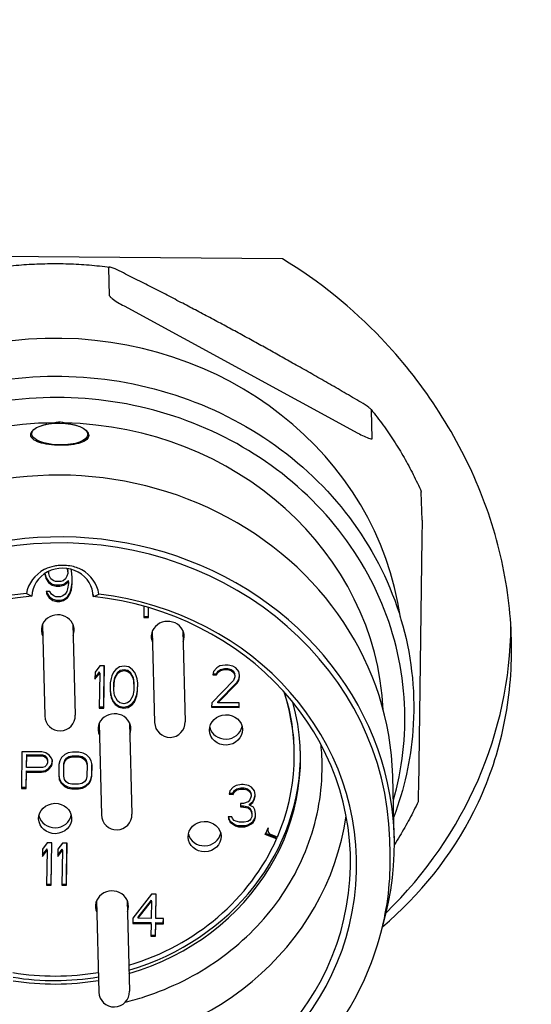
# Model space of a CAD drawing. Header units: inches. Extents: x 36 to 1719, y -84 to 1122.
# Tile 481 of 571: x 657.731 to 658.39, y 806.722 to 807.991. Entities that reach past the tile are written whole.
import ezdxf

# ---------------------------------------------------------------- set-up
doc = ezdxf.new("R2010")
doc.units = ezdxf.units.IN
doc.header["$LTSCALE"] = 48
doc.header["$MEASUREMENT"] = 0
doc.layers.add('Dimension (ANSI)', color=7, linetype='Continuous', lineweight=25)
doc.layers.add('Visible (ANSI)', color=7, linetype='Continuous', lineweight=30)
doc.styles.add('Note Text (ANSI)', font='tahoma.ttf')
doc.dimstyles.new('Architectural (ANSI)', dxfattribs={"dimscale": 48, "dimtxt": 0.125, "dimasz": 0.098425, "dimexe": 0.125, "dimexo": 0.0625, "dimgap": 0.031496, "dimtad": 0, "dimtih": 1, "dimtoh": 1, "dimdec": 4, "dimrnd": 1e-08, "dimzin": 3, "dimdsep": 46, "dimlunit": 4, "dimtxsty": 'Note Text (ANSI)', "dimcen": 0.09, "dimdle": 0.393701, "dimclrd": 256, "dimclre": 256, "dimclrt": 256, "dimadec": 0, "dimazin": 3, "dimtfac": 0.96, "dimtofl": 0, "dimtmove": 0, "dimatfit": 3, "dimfxl": 1, "dimfrac": 2, "dimtolj": 1, "dimtzin": 12, "dimlwd": -1, "dimlwe": -1, "dimarcsym": 0})

# ---------------------------------------------------------------- blocks, each defined once
blk = doc.blocks.new('*D22')
at = {"layer": 'Defpoints', "color": 0, "transparency": 16777216}
for p in [(702.0142, 1001.0529), (609.7408, 760.4914), (738.9177, 760.4914)]:
    blk.add_point(p, dxfattribs=at)
at = {"layer": 'Dimension (ANSI)', "transparency": 16777216}
for p, q in [((699.0142, 1001.0529), (603.7408, 1001.0529)), ((609.7408, 996.3285), (609.7408, 900.5717)), ((609.7408, 765.2158), (609.7408, 889.9726)), ((735.9177, 760.4914), (603.7408, 760.4914))]:
    blk.add_line(p, q, dxfattribs=at)
for points in [[(608.9534, 996.3285), (610.5282, 996.3285), (609.7408, 1001.0529)], [(608.9534, 765.2158), (610.5282, 765.2158), (609.7408, 760.4914)]]:
    blk.add_solid(points, dxfattribs=at)
at = {"layer": 'Dimension (ANSI)', "transparency": 16777216, "insert": (589.7824, 899.0599), "char_height": 6, "attachment_point": 1, "style": 'Note Text (ANSI)'}
blk.add_mtext('\\A1;20\'-0 9/16"', dxfattribs=at)

msp = doc.modelspace()

# ---------------------------------------------------------------- linework, layer by layer
at = {"layer": 'Visible (ANSI)'}
for p, q in [((658.06946, 807.68316), (657.4906, 807.68782)), ((657.84677, 807.63546), (657.84583, 807.6719)), ((657.86532, 807.62235), (658.16674, 807.45837)), ((658.18513, 807.45139), (658.18419, 807.48782)), ((657.74659, 807.45925), (657.74535, 807.4552)), ((657.81853, 807.45823), (657.81966, 807.45416)), ((658.24939, 807.34596), (658.24845, 807.3824)), ((658.24919, 807.32311), (658.24464, 807.00004)), ((657.76333, 807.27742), (657.76332, 807.27634)), ((657.76332, 807.27634), (657.7652, 807.27053)), ((657.76339, 807.27745), (657.76517, 807.27197)), ((657.76822, 807.2789), (657.76823, 807.28017)), ((657.76825, 807.27745), (657.76822, 807.2789)), ((657.76825, 807.27745), (657.76829, 807.27977)), ((657.76919, 807.27397), (657.76825, 807.27745)), ((657.76829, 807.27977), (657.76828, 807.28019)), ((657.76829, 807.27977), (657.76843, 807.28026)), ((657.7915, 807.28388), (657.79195, 807.28305)), ((657.79286, 807.27726), (657.79182, 807.27379)), ((657.79195, 807.28305), (657.79193, 807.28382)), ((657.79195, 807.28305), (657.79289, 807.27957)), ((657.7921, 807.2838), (657.79285, 807.28101)), ((657.79289, 807.27957), (657.79285, 807.28101)), ((657.79289, 807.27957), (657.79286, 807.27726)), ((657.79783, 807.28069), (657.79714, 807.28279)), ((657.7987, 807.27258), (657.79783, 807.28069)), ((657.76517, 807.27197), (657.76805, 807.26732)), ((657.7652, 807.27053), (657.76517, 807.27197)), ((657.7652, 807.27053), (657.76809, 807.26588)), ((657.76805, 807.26732), (657.77293, 807.26381)), ((657.76809, 807.26588), (657.76805, 807.26732)), ((657.76809, 807.26588), (657.77296, 807.26237)), ((657.77111, 807.27049), (657.76919, 807.27397)), ((657.77403, 807.26815), (657.77111, 807.27049)), ((657.77293, 807.26381), (657.77783, 807.26261)), ((657.77296, 807.26237), (657.77293, 807.26381)), ((657.77296, 807.26237), (657.77787, 807.26117)), ((657.77696, 807.26697), (657.77403, 807.26815)), ((657.78385, 807.26691), (657.77696, 807.26697)), ((657.77783, 807.26261), (657.78275, 807.26257)), ((657.77787, 807.26117), (657.77783, 807.26261)), ((657.78275, 807.26257), (657.78769, 807.26369)), ((657.78279, 807.26113), (657.78275, 807.26257)), ((657.78279, 807.26113), (657.78772, 807.26225)), ((657.78682, 807.26804), (657.78385, 807.26691)), ((657.78981, 807.27034), (657.78682, 807.26804)), ((657.78769, 807.26369), (657.79366, 807.26827)), ((657.78772, 807.26225), (657.78769, 807.26369)), ((657.78772, 807.26225), (657.79369, 807.26683)), ((657.79182, 807.27379), (657.78981, 807.27034)), ((657.79366, 807.26452), (657.79258, 807.25758)), ((657.79369, 807.26683), (657.79366, 807.26827)), ((657.79369, 807.26683), (657.79366, 807.26452)), ((657.79745, 807.25782), (657.79855, 807.26592)), ((657.79748, 807.25638), (657.79858, 807.26448)), ((657.79855, 807.26592), (657.79865, 807.27305)), ((657.79858, 807.26448), (657.79855, 807.26592)), ((657.79858, 807.26448), (657.7987, 807.27258)), ((657.7699, 807.25429), (657.76498, 807.25433)), ((657.76498, 807.25433), (657.76591, 807.25085)), ((657.76533, 807.25433), (657.76587, 807.25229)), ((657.76587, 807.25229), (657.76876, 807.24764)), ((657.76591, 807.25085), (657.76587, 807.25229)), ((657.76591, 807.25085), (657.7688, 807.2462)), ((657.77182, 807.2508), (657.7699, 807.25429)), ((657.77474, 807.24846), (657.77182, 807.2508)), ((657.77787, 807.26117), (657.78279, 807.26113)), ((657.78953, 807.25066), (657.78654, 807.24837)), ((657.79155, 807.25412), (657.78953, 807.25066)), ((657.79258, 807.25758), (657.79155, 807.25412)), ((657.79238, 807.24745), (657.7954, 807.25205)), ((657.79242, 807.24601), (657.79543, 807.25061)), ((657.7954, 807.25205), (657.79745, 807.25782)), ((657.79543, 807.25061), (657.7954, 807.25205)), ((657.79543, 807.25061), (657.79748, 807.25638)), ((657.79748, 807.25638), (657.79745, 807.25782)), ((657.82541, 807.25036), (657.82548, 807.24752)), ((657.76876, 807.24764), (657.77363, 807.24412)), ((657.7688, 807.2462), (657.76876, 807.24764)), ((657.7688, 807.2462), (657.77367, 807.24268)), ((657.77363, 807.24412), (657.77854, 807.24293)), ((657.77367, 807.24268), (657.77363, 807.24412)), ((657.77367, 807.24268), (657.77857, 807.24149)), ((657.77767, 807.24728), (657.77474, 807.24846)), ((657.78358, 807.24724), (657.77767, 807.24728)), ((657.77854, 807.24293), (657.78247, 807.2429)), ((657.77857, 807.24149), (657.77854, 807.24293)), ((657.77857, 807.24149), (657.78251, 807.24146)), ((657.78247, 807.2429), (657.78741, 807.24401)), ((657.78251, 807.24146), (657.78247, 807.2429)), ((657.78251, 807.24146), (657.78745, 807.24257)), ((657.78654, 807.24837), (657.78358, 807.24724)), ((657.78741, 807.24401), (657.79238, 807.24745)), ((657.78745, 807.24257), (657.78741, 807.24401)), ((657.78745, 807.24257), (657.79242, 807.24601)), ((657.79242, 807.24601), (657.79238, 807.24745)), ((657.89108, 807.23508), (657.89088, 807.22063)), ((657.89674, 807.22203), (657.8969, 807.23342)), ((657.89678, 807.22059), (657.89696, 807.2334)), ((657.76015, 807.21137), (657.76318, 807.09367)), ((657.79951, 807.21238), (657.80253, 807.09468)), ((657.89088, 807.22063), (657.89678, 807.22059)), ((657.8909, 807.22207), (657.89674, 807.22203)), ((657.89678, 807.22059), (657.89674, 807.22203)), ((657.90176, 807.20297), (657.90479, 807.08528)), ((657.94112, 807.20399), (657.94415, 807.08629)), ((657.82808, 807.15029), (657.82795, 807.14103)), ((657.82795, 807.14103), (657.83397, 807.14909)), ((657.82797, 807.14255), (657.83393, 807.15053)), ((657.8341, 807.15835), (657.82808, 807.15029)), ((657.83397, 807.14909), (657.83333, 807.10395)), ((657.83397, 807.14909), (657.83393, 807.15053)), ((657.84, 807.1583), (657.8341, 807.15835)), ((657.8392, 807.10534), (657.83994, 807.1583)), ((657.83923, 807.1039), (657.84, 807.1583)), ((657.8517, 807.1501), (657.84966, 807.14549)), ((657.8547, 807.15355), (657.8517, 807.1501)), ((657.85351, 807.14342), (657.85755, 807.15034)), ((657.85355, 807.14198), (657.85758, 807.1489)), ((657.85967, 807.15698), (657.8547, 807.15355)), ((657.85755, 807.15034), (657.86053, 807.15263)), ((657.85758, 807.1489), (657.85755, 807.15034)), ((657.85758, 807.1489), (657.86057, 807.15119)), ((657.86559, 807.15809), (657.85967, 807.15698)), ((657.86053, 807.15263), (657.86547, 807.15374)), ((657.86057, 807.15119), (657.86053, 807.15263)), ((657.86057, 807.15119), (657.86551, 807.1523)), ((657.86551, 807.1523), (657.86547, 807.15374)), ((657.86547, 807.15374), (657.87037, 807.15255)), ((657.86551, 807.1523), (657.87041, 807.15111)), ((657.87148, 807.15689), (657.86559, 807.15809)), ((657.87041, 807.15111), (657.87037, 807.15255)), ((657.87037, 807.15255), (657.87329, 807.15021)), ((657.87041, 807.15111), (657.87333, 807.14877)), ((657.87635, 807.15337), (657.87148, 807.15689)), ((657.87333, 807.14877), (657.87329, 807.15021)), ((657.87329, 807.15021), (657.87713, 807.14323)), ((657.87333, 807.14877), (657.87717, 807.14179)), ((657.87925, 807.14988), (657.87635, 807.15337)), ((657.88115, 807.14523), (657.87925, 807.14988)), ((657.98084, 807.15124), (657.97979, 807.14662)), ((657.98012, 807.14805), (657.98468, 807.14802)), ((657.98484, 807.15583), (657.98084, 807.15124)), ((657.98468, 807.14802), (657.98669, 807.15147)), ((657.98471, 807.14658), (657.98468, 807.14802)), ((657.98471, 807.14658), (657.98673, 807.15003)), ((657.98881, 807.15812), (657.98484, 807.15583)), ((657.98669, 807.15147), (657.98968, 807.15376)), ((657.98673, 807.15003), (657.98669, 807.15147)), ((657.98673, 807.15003), (657.98972, 807.15232)), ((657.99572, 807.15922), (657.98881, 807.15812)), ((657.98968, 807.15376), (657.99462, 807.15488)), ((657.98972, 807.15232), (657.98968, 807.15376)), ((657.98972, 807.15232), (657.99465, 807.15344)), ((657.99462, 807.15488), (657.99855, 807.15485)), ((657.99465, 807.15344), (657.99462, 807.15488)), ((657.99465, 807.15344), (657.99859, 807.15341)), ((657.99966, 807.15919), (657.99572, 807.15922)), ((657.99855, 807.15485), (658.00346, 807.15365)), ((657.99859, 807.15341), (657.99855, 807.15485)), ((657.99859, 807.15341), (658.00349, 807.15221)), ((658.00554, 807.15798), (657.99966, 807.15919)), ((658.00346, 807.15365), (658.00638, 807.15131)), ((658.00349, 807.15221), (658.00346, 807.15365)), ((658.00349, 807.15221), (658.00641, 807.14987)), ((658.00945, 807.15564), (658.00554, 807.15798)), ((658.00638, 807.15131), (658.0083, 807.14783)), ((658.00641, 807.14987), (658.00638, 807.15131)), ((658.00641, 807.14987), (658.00833, 807.14639)), ((658.00833, 807.14639), (658.0083, 807.14783)), ((658.01332, 807.15098), (658.00945, 807.15564)), ((658.01424, 807.14634), (658.01332, 807.15098)), ((657.84756, 807.13624), (657.84742, 807.12583)), ((657.84863, 807.14202), (657.84756, 807.13624)), ((657.84966, 807.14549), (657.84863, 807.14202)), ((657.85232, 807.12838), (657.85243, 807.13649)), ((657.85235, 807.12694), (657.85247, 807.13505)), ((657.85243, 807.13649), (657.85351, 807.14342)), ((657.85247, 807.13505), (657.85243, 807.13649)), ((657.85247, 807.13505), (657.85355, 807.14198)), ((657.85355, 807.14198), (657.85351, 807.14342)), ((657.87717, 807.14179), (657.87713, 807.14323)), ((657.87713, 807.14323), (657.87802, 807.13628)), ((657.87717, 807.14179), (657.87806, 807.13484)), ((657.87806, 807.13484), (657.87794, 807.12674)), ((657.87806, 807.13484), (657.87802, 807.13628)), ((657.88209, 807.14175), (657.88115, 807.14523)), ((657.88299, 807.13596), (657.88209, 807.14175)), ((657.88281, 807.12698), (657.88294, 807.1363)), ((657.88285, 807.12554), (657.88299, 807.13596)), ((658.00627, 807.13946), (657.9783, 807.11074)), ((657.97979, 807.14662), (657.98471, 807.14658)), ((657.98614, 807.11212), (658.0111, 807.13739)), ((657.98618, 807.11068), (658.01114, 807.13594)), ((658.0083, 807.14407), (658.00627, 807.13946)), ((658.00833, 807.14639), (658.0083, 807.14407)), ((658.0111, 807.13739), (658.01312, 807.14084)), ((658.01114, 807.13594), (658.0111, 807.13739)), ((658.01114, 807.13594), (658.01316, 807.1394)), ((658.01312, 807.14084), (658.01417, 807.14546)), ((658.01316, 807.1394), (658.01312, 807.14084)), ((658.01316, 807.1394), (658.01421, 807.14402)), ((658.01417, 807.14546), (658.01418, 807.14661)), ((658.01421, 807.14402), (658.01417, 807.14546)), ((658.01421, 807.14402), (658.01424, 807.14634)), ((657.84742, 807.12583), (657.84832, 807.12003)), ((657.84743, 807.12693), (657.84828, 807.12147)), ((657.85235, 807.12694), (657.85232, 807.12838)), ((657.85324, 807.11999), (657.85235, 807.12694)), ((657.87794, 807.12674), (657.87686, 807.1198)), ((657.88174, 807.1212), (657.88281, 807.12698)), ((657.88178, 807.11976), (657.88285, 807.12554)), ((657.88285, 807.12554), (657.88281, 807.12698)), ((657.84828, 807.12147), (657.84922, 807.11799)), ((657.84832, 807.12003), (657.84828, 807.12147)), ((657.84832, 807.12003), (657.84926, 807.11655)), ((657.84922, 807.11799), (657.85112, 807.11335)), ((657.84926, 807.11655), (657.84922, 807.11799)), ((657.84926, 807.11655), (657.85116, 807.11191)), ((657.85112, 807.11335), (657.85402, 807.10985)), ((657.85116, 807.11191), (657.85112, 807.11335)), ((657.85116, 807.11191), (657.85406, 807.10841)), ((657.85708, 807.11302), (657.85324, 807.11999)), ((657.85402, 807.10985), (657.8589, 807.10634)), ((657.85406, 807.10841), (657.85402, 807.10985)), ((657.86, 807.11068), (657.85708, 807.11302)), ((657.8649, 807.10948), (657.86, 807.11068)), ((657.86984, 807.1106), (657.8649, 807.10948)), ((657.87283, 807.11289), (657.86984, 807.1106)), ((657.87071, 807.10624), (657.87568, 807.10968)), ((657.87686, 807.1198), (657.87283, 807.11289)), ((657.87568, 807.10968), (657.87868, 807.11312)), ((657.87571, 807.10824), (657.87568, 807.10968)), ((657.87571, 807.10824), (657.87871, 807.11168)), ((657.87868, 807.11312), (657.88071, 807.11774)), ((657.87871, 807.11168), (657.87868, 807.11312)), ((657.87871, 807.11168), (657.88075, 807.1163)), ((657.88071, 807.11774), (657.88174, 807.1212)), ((657.88075, 807.1163), (657.88071, 807.11774)), ((657.88075, 807.1163), (657.88178, 807.11976)), ((657.88178, 807.11976), (657.88174, 807.1212)), ((657.9783, 807.11074), (657.97822, 807.10496)), ((657.98618, 807.11068), (657.98614, 807.11212)), ((658.01373, 807.11046), (657.98618, 807.11068)), ((658.01361, 807.10611), (658.01368, 807.11046)), ((658.01365, 807.10467), (658.01373, 807.11046)), ((657.83333, 807.10395), (657.83923, 807.1039)), ((657.83335, 807.10539), (657.8392, 807.10534)), ((657.83923, 807.1039), (657.8392, 807.10534)), ((657.85406, 807.10841), (657.85893, 807.1049)), ((657.8589, 807.10634), (657.86478, 807.10513)), ((657.85893, 807.1049), (657.8589, 807.10634)), ((657.85893, 807.1049), (657.86482, 807.10369)), ((657.86478, 807.10513), (657.87071, 807.10624)), ((657.86482, 807.10369), (657.86478, 807.10513)), ((657.86482, 807.10369), (657.87074, 807.1048)), ((657.87074, 807.1048), (657.87071, 807.10624)), ((657.87074, 807.1048), (657.87571, 807.10824)), ((657.97822, 807.10496), (658.01365, 807.10467)), ((657.97824, 807.1064), (658.01361, 807.10611)), ((658.01365, 807.10467), (658.01361, 807.10611)), ((657.83316, 807.08384), (657.83618, 806.96614)), ((657.87252, 807.08485), (657.87554, 806.96715)), ((657.73372, 807.04744), (657.73305, 807.0003)), ((657.75931, 807.04724), (657.73372, 807.04744)), ((657.76462, 807.04619), (657.75931, 807.04724)), ((657.76884, 807.04315), (657.76462, 807.04619)), ((657.79341, 807.04596), (657.78911, 807.04399)), ((657.79875, 807.04692), (657.79341, 807.04596)), ((657.80728, 807.04685), (657.79875, 807.04692)), ((657.8126, 807.0458), (657.80728, 807.04685)), ((657.81683, 807.04376), (657.8126, 807.0458)), ((658.08471, 807.04917), (658.08467, 807.05061)), ((657.7398, 807.02877), (657.74001, 807.04382)), ((657.73983, 807.02733), (657.74004, 807.04238)), ((657.74004, 807.04238), (657.74001, 807.04382)), ((657.74001, 807.04382), (657.76026, 807.04365)), ((657.74004, 807.04238), (657.7603, 807.04221)), ((657.7603, 807.04221), (657.76026, 807.04365)), ((657.76026, 807.04365), (657.76345, 807.04262)), ((657.7603, 807.04221), (657.76348, 807.04118)), ((657.76348, 807.04118), (657.76345, 807.04262)), ((657.76345, 807.04262), (657.76555, 807.0406)), ((657.76348, 807.04118), (657.76559, 807.03916)), ((657.76657, 807.03313), (657.76546, 807.03013)), ((657.76559, 807.03916), (657.76555, 807.0406)), ((657.76555, 807.0406), (657.76658, 807.03758)), ((657.76559, 807.03916), (657.76661, 807.03614)), ((657.76661, 807.03614), (657.76657, 807.03313)), ((657.76661, 807.03614), (657.76658, 807.03758)), ((657.77199, 807.03911), (657.76884, 807.04315)), ((657.77181, 807.03052), (657.77292, 807.03352)), ((657.77301, 807.03609), (657.77199, 807.03911)), ((657.77292, 807.03352), (657.77295, 807.03625)), ((657.77295, 807.03208), (657.77292, 807.03352)), ((657.77295, 807.03208), (657.77301, 807.03609)), ((657.7826, 807.03601), (657.78147, 807.03101)), ((657.78479, 807.04001), (657.7826, 807.03601)), ((657.78911, 807.04399), (657.78479, 807.04001)), ((657.78783, 807.0324), (657.78895, 807.0364)), ((657.78786, 807.03095), (657.78899, 807.03496)), ((657.78895, 807.0364), (657.79112, 807.03939)), ((657.78899, 807.03496), (657.78895, 807.0364)), ((657.78899, 807.03496), (657.79116, 807.03795)), ((657.79112, 807.03939), (657.79435, 807.04137)), ((657.79116, 807.03795), (657.79112, 807.03939)), ((657.79116, 807.03795), (657.79439, 807.03993)), ((657.79435, 807.04137), (657.79863, 807.04234)), ((657.79439, 807.03993), (657.79435, 807.04137)), ((657.79439, 807.03993), (657.79867, 807.0409)), ((657.79867, 807.0409), (657.79863, 807.04234)), ((657.79863, 807.04234), (657.80716, 807.04227)), ((657.79867, 807.0409), (657.8072, 807.04083)), ((657.8072, 807.04083), (657.80716, 807.04227)), ((657.80716, 807.04227), (657.81141, 807.04123)), ((657.8072, 807.04083), (657.81145, 807.03979)), ((657.81145, 807.03979), (657.81141, 807.04123)), ((657.81141, 807.04123), (657.81458, 807.0392)), ((657.81145, 807.03979), (657.81462, 807.03776)), ((657.81462, 807.03776), (657.81458, 807.0392)), ((657.81458, 807.0392), (657.81667, 807.03618)), ((657.81462, 807.03776), (657.81671, 807.03474)), ((657.81671, 807.03474), (657.81667, 807.03618)), ((657.81667, 807.03618), (657.81768, 807.03215)), ((657.81671, 807.03474), (657.81772, 807.03071)), ((657.82104, 807.03972), (657.81683, 807.04376)), ((657.82312, 807.03569), (657.82104, 807.03972)), ((657.82411, 807.03066), (657.82312, 807.03569)), ((657.73941, 807.00169), (657.73971, 807.02275)), ((657.73945, 807.00025), (657.73975, 807.02131)), ((657.73971, 807.02275), (657.7589, 807.0226)), ((657.73975, 807.02131), (657.73971, 807.02275)), ((657.73975, 807.02131), (657.75894, 807.02116)), ((657.73983, 807.02733), (657.7398, 807.02877)), ((657.76009, 807.02717), (657.73983, 807.02733)), ((657.7589, 807.0226), (657.76425, 807.02356)), ((657.75894, 807.02116), (657.7589, 807.0226)), ((657.75894, 807.02116), (657.76428, 807.02212)), ((657.7633, 807.02814), (657.76009, 807.02717)), ((657.76546, 807.03013), (657.7633, 807.02814)), ((657.76425, 807.02356), (657.76855, 807.02653)), ((657.76428, 807.02212), (657.76425, 807.02356)), ((657.76428, 807.02212), (657.76859, 807.02509)), ((657.76855, 807.02653), (657.77181, 807.03052)), ((657.76859, 807.02509), (657.76855, 807.02653)), ((657.76859, 807.02509), (657.77184, 807.02908)), ((657.77184, 807.02908), (657.77181, 807.03052)), ((657.77184, 807.02908), (657.77295, 807.03208)), ((657.78147, 807.03101), (657.78126, 807.01596)), ((657.78762, 807.01735), (657.78783, 807.0324)), ((657.78765, 807.01591), (657.78786, 807.03095)), ((657.78786, 807.03095), (657.78783, 807.0324)), ((657.81772, 807.03071), (657.8175, 807.01567)), ((657.81772, 807.03071), (657.81768, 807.03215)), ((657.82386, 807.01706), (657.82406, 807.03093)), ((657.8239, 807.01562), (657.82411, 807.03066)), ((657.78126, 807.01596), (657.78225, 807.01094)), ((657.78127, 807.01713), (657.78221, 807.01238)), ((657.78221, 807.01238), (657.78429, 807.00835)), ((657.78225, 807.01094), (657.78221, 807.01238)), ((657.78225, 807.01094), (657.78433, 807.00691)), ((657.78429, 807.00835), (657.7885, 807.0043)), ((657.78433, 807.00691), (657.78429, 807.00835)), ((657.78765, 807.01591), (657.78762, 807.01735)), ((657.78866, 807.01189), (657.78765, 807.01591)), ((657.79075, 807.00886), (657.78866, 807.01189)), ((657.79392, 807.00683), (657.79075, 807.00886)), ((657.81421, 807.00867), (657.81098, 807.00669)), ((657.81638, 807.01166), (657.81421, 807.00867)), ((657.81622, 807.00408), (657.82054, 807.00805)), ((657.8175, 807.01567), (657.81638, 807.01166)), ((657.82054, 807.00805), (657.82273, 807.01205)), ((657.82058, 807.00661), (657.82054, 807.00805)), ((657.82058, 807.00661), (657.82276, 807.01061)), ((657.82273, 807.01205), (657.82386, 807.01706)), ((657.82276, 807.01061), (657.82273, 807.01205)), ((657.82276, 807.01061), (657.8239, 807.01562)), ((657.8239, 807.01562), (657.82386, 807.01706)), ((658.21363, 806.93675), (658.21158, 807.01641)), ((657.73305, 807.0003), (657.73945, 807.00025)), ((657.73307, 807.00174), (657.73941, 807.00169)), ((657.73945, 807.00025), (657.73941, 807.00169)), ((657.78433, 807.00691), (657.78854, 807.00286)), ((657.7885, 807.0043), (657.79273, 807.00226)), ((657.78854, 807.00286), (657.7885, 807.0043)), ((657.78854, 807.00286), (657.79277, 807.00082)), ((657.79273, 807.00226), (657.79805, 807.00121)), ((657.79277, 807.00082), (657.79273, 807.00226)), ((657.79277, 807.00082), (657.79809, 806.99977)), ((657.79817, 807.00579), (657.79392, 807.00683)), ((657.79805, 807.00121), (657.80658, 807.00114)), ((657.79809, 806.99977), (657.79805, 807.00121)), ((657.79809, 806.99977), (657.80662, 806.9997)), ((657.8067, 807.00572), (657.79817, 807.00579)), ((657.80658, 807.00114), (657.81193, 807.0021)), ((657.80662, 806.9997), (657.80658, 807.00114)), ((657.80662, 806.9997), (657.81196, 807.00066)), ((657.81098, 807.00669), (657.8067, 807.00572)), ((657.81193, 807.0021), (657.81622, 807.00408)), ((657.81196, 807.00066), (657.81193, 807.0021)), ((657.81196, 807.00066), (657.81625, 807.00264)), ((657.81625, 807.00264), (657.81622, 807.00408)), ((657.81625, 807.00264), (657.82058, 807.00661)), ((658.0019, 806.99728), (658.00085, 806.99266)), ((658.00591, 807.00188), (658.0019, 806.99728)), ((658.00574, 806.99406), (658.00776, 806.99752)), ((658.00578, 806.99262), (658.00779, 806.99608)), ((658.00987, 807.00416), (658.00591, 807.00188)), ((658.00776, 806.99752), (658.01074, 806.99981)), ((658.00779, 806.99608), (658.00776, 806.99752)), ((658.00779, 806.99608), (658.01078, 806.99837)), ((658.01678, 807.00527), (658.00987, 807.00416)), ((658.01074, 806.99981), (658.01568, 807.00093)), ((658.01078, 806.99837), (658.01074, 806.99981)), ((658.01078, 806.99837), (658.01571, 806.99949)), ((658.01568, 807.00093), (658.01961, 807.0009)), ((658.01571, 806.99949), (658.01568, 807.00093)), ((658.01571, 806.99949), (658.01965, 806.99946)), ((658.01875, 807.00525), (658.01678, 807.00527)), ((658.02562, 807.00404), (658.01875, 807.00525)), ((658.01961, 807.0009), (658.02452, 806.9997)), ((658.01965, 806.99946), (658.01961, 807.0009)), ((658.01965, 806.99946), (658.02456, 806.99826)), ((658.02452, 806.9997), (658.02744, 806.99736)), ((658.02456, 806.99826), (658.02452, 806.9997)), ((658.02456, 806.99826), (658.02747, 806.99592)), ((658.02952, 807.00169), (658.02562, 807.00404)), ((658.02744, 806.99736), (658.02936, 806.99387)), ((658.02747, 806.99592), (658.02744, 806.99736)), ((658.02747, 806.99592), (658.02939, 806.99243)), ((658.0334, 806.99703), (658.02952, 807.00169)), ((658.03431, 806.99239), (658.0334, 806.99703)), ((658.00085, 806.99266), (658.00578, 806.99262)), ((658.00118, 806.9941), (658.00574, 806.99406)), ((658.00578, 806.99262), (658.00574, 806.99406)), ((658.02533, 806.9832), (658.01939, 806.98094)), ((658.02733, 806.9855), (658.02533, 806.9832)), ((658.02719, 806.98), (658.03118, 806.98344)), ((658.02936, 806.99012), (658.02733, 806.9855)), ((658.02939, 806.99243), (658.02936, 806.99387)), ((658.02939, 806.99243), (658.02936, 806.99012)), ((658.03118, 806.98344), (658.0332, 806.9869)), ((658.03122, 806.982), (658.03118, 806.98344)), ((658.03122, 806.982), (658.03323, 806.98546)), ((658.0332, 806.9869), (658.03425, 806.99152)), ((658.03323, 806.98546), (658.0332, 806.9869)), ((658.03323, 806.98546), (658.03428, 806.99008)), ((658.03425, 806.99152), (658.03426, 806.99266)), ((658.03428, 806.99008), (658.03425, 806.99152)), ((658.03428, 806.99008), (658.03431, 806.99239)), ((658.01545, 806.98097), (658.01539, 806.97634)), ((658.01539, 806.97634), (658.01933, 806.97631)), ((658.01541, 806.97778), (658.01929, 806.97775)), ((658.01939, 806.98094), (658.01545, 806.98097)), ((658.01929, 806.97775), (658.02518, 806.97654)), ((658.01933, 806.97631), (658.01929, 806.97775)), ((658.01933, 806.97631), (658.02521, 806.9751)), ((658.02518, 806.97654), (658.0281, 806.9742)), ((658.02521, 806.9751), (658.02518, 806.97654)), ((658.02521, 806.9751), (658.02813, 806.97276)), ((658.02723, 806.97856), (658.02719, 806.98)), ((658.02723, 806.97856), (658.03122, 806.982)), ((658.03212, 806.9762), (658.02723, 806.97856)), ((658.0281, 806.9742), (658.03, 806.96956)), ((658.02813, 806.97276), (658.0281, 806.9742)), ((658.02813, 806.97276), (658.03004, 806.96812)), ((658.03004, 806.96812), (658.03, 806.96956)), ((658.03404, 806.97272), (658.03212, 806.9762)), ((658.03496, 806.96808), (658.03404, 806.97272)), ((657.99946, 806.96373), (658.0004, 806.96025)), ((658.00438, 806.96369), (657.99946, 806.96373)), ((657.99981, 806.96373), (658.00036, 806.96169)), ((658.00036, 806.96169), (658.00228, 806.95821)), ((658.0004, 806.96025), (658.00036, 806.96169)), ((658.0004, 806.96025), (658.00232, 806.95677)), ((658.00228, 806.95821), (658.0052, 806.95587)), ((658.00232, 806.95677), (658.00228, 806.95821)), ((658.00534, 806.96137), (658.00438, 806.96369)), ((658.00727, 806.95904), (658.00534, 806.96137)), ((658.00922, 806.95787), (658.00727, 806.95904)), ((658.01413, 806.95667), (658.00922, 806.95787)), ((658.02497, 806.95774), (658.02003, 806.95662)), ((658.02695, 806.95888), (658.02497, 806.95774)), ((658.02895, 806.96118), (658.02695, 806.95888)), ((658.02882, 806.95568), (658.0318, 806.95797)), ((658.02997, 806.96349), (658.02895, 806.96118)), ((658.03004, 806.96812), (658.02997, 806.96349)), ((658.0318, 806.95797), (658.03382, 806.96142)), ((658.03184, 806.95653), (658.0318, 806.95797)), ((658.03184, 806.95653), (658.03386, 806.95998)), ((658.03382, 806.96142), (658.03485, 806.96489)), ((658.03386, 806.95998), (658.03382, 806.96142)), ((658.03386, 806.95998), (658.03489, 806.96345)), ((658.03485, 806.96489), (658.0349, 806.96835)), ((658.03489, 806.96345), (658.03485, 806.96489)), ((658.03489, 806.96345), (658.03496, 806.96808)), ((658.00232, 806.95677), (658.00524, 806.95443)), ((658.0052, 806.95587), (658.0091, 806.95352)), ((658.00524, 806.95443), (658.0052, 806.95587)), ((658.00524, 806.95443), (658.00914, 806.95208)), ((658.0091, 806.95352), (658.01302, 806.95233)), ((658.00914, 806.95208), (658.0091, 806.95352)), ((658.00914, 806.95208), (658.01306, 806.95089)), ((658.01302, 806.95233), (658.0209, 806.95227)), ((658.01306, 806.95089), (658.01302, 806.95233)), ((658.01306, 806.95089), (658.02093, 806.95083)), ((658.02003, 806.95662), (658.01413, 806.95667)), ((658.0209, 806.95227), (658.02485, 806.95339)), ((658.02093, 806.95083), (658.0209, 806.95227)), ((658.02093, 806.95083), (658.02489, 806.95195)), ((658.02485, 806.95339), (658.02882, 806.95568)), ((658.02489, 806.95195), (658.02485, 806.95339)), ((658.02489, 806.95195), (658.02886, 806.95424)), ((658.02886, 806.95424), (658.02882, 806.95568)), ((658.02886, 806.95424), (658.03184, 806.95653)), ((658.05059, 806.94684), (658.05055, 806.94824)), ((658.06195, 806.93531), (658.04737, 806.94075)), ((658.06191, 806.93675), (658.04791, 806.94197)), ((658.06295, 806.9376), (658.05554, 806.9403)), ((658.06191, 806.93675), (658.06195, 806.93531)), ((658.20825, 806.91591), (658.20778, 806.9343)), ((657.7603, 806.92197), (657.76017, 806.91271)), ((657.76017, 806.91271), (657.76619, 806.92077)), ((657.76019, 806.91423), (657.76615, 806.92221)), ((657.76632, 806.93003), (657.7603, 806.92197)), ((657.76619, 806.92077), (657.76555, 806.87563)), ((657.76619, 806.92077), (657.76615, 806.92221)), ((657.77222, 806.92998), (657.76632, 806.93003)), ((657.77142, 806.87702), (657.77216, 806.92998)), ((657.77146, 806.87558), (657.77222, 806.92998)), ((657.77998, 806.92182), (657.77985, 806.91256)), ((657.77985, 806.91256), (657.78587, 806.92061)), ((657.77987, 806.91407), (657.78583, 806.92205)), ((657.786, 806.92987), (657.77998, 806.92182)), ((657.78587, 806.92061), (657.78523, 806.87547)), ((657.78587, 806.92061), (657.78583, 806.92205)), ((657.7919, 806.92982), (657.786, 806.92987)), ((657.7911, 806.87686), (657.79185, 806.92982)), ((657.79114, 806.87542), (657.7919, 806.92982)), ((657.76555, 806.87563), (657.77146, 806.87558)), ((657.76557, 806.87707), (657.77142, 806.87702)), ((657.77146, 806.87558), (657.77142, 806.87702)), ((657.78523, 806.87547), (657.79114, 806.87542)), ((657.78525, 806.87691), (657.7911, 806.87686)), ((657.79114, 806.87542), (657.7911, 806.87686)), ((657.82994, 806.85536), (657.83297, 806.73767)), ((657.8693, 806.85637), (657.87233, 806.73868)), ((657.90082, 806.86402), (657.87676, 806.83296)), ((657.88361, 806.83435), (657.90065, 806.8562)), ((657.90069, 806.85476), (657.90065, 806.8562)), ((657.90672, 806.86397), (657.90082, 806.86402)), ((657.90625, 806.83416), (657.90667, 806.86397)), ((657.90628, 806.83272), (657.90672, 806.86397)), ((657.88365, 806.83291), (657.90069, 806.85476)), ((657.90069, 806.85476), (657.90038, 806.83277)), ((657.87676, 806.83296), (657.87666, 806.82602)), ((657.88365, 806.83291), (657.88361, 806.83435)), ((657.90038, 806.83277), (657.88365, 806.83291)), ((657.90628, 806.83272), (657.90625, 806.83416)), ((657.91612, 806.83264), (657.90628, 806.83272)), ((657.91599, 806.82714), (657.91607, 806.83265)), ((657.91603, 806.8257), (657.91612, 806.83264)), ((657.87666, 806.82602), (657.90028, 806.82583)), ((657.87668, 806.82746), (657.90024, 806.82727)), ((657.90028, 806.82583), (657.90005, 806.80962)), ((657.90028, 806.82583), (657.90024, 806.82727)), ((657.90592, 806.81102), (657.90615, 806.82722)), ((657.90596, 806.80958), (657.90619, 806.82578)), ((657.90615, 806.82722), (657.91599, 806.82714)), ((657.90619, 806.82578), (657.90615, 806.82722)), ((657.90619, 806.82578), (657.91603, 806.8257)), ((657.91603, 806.8257), (657.91599, 806.82714)), ((657.90005, 806.80962), (657.90596, 806.80958)), ((657.90007, 806.81106), (657.90592, 806.81102)), ((657.90596, 806.80958), (657.90592, 806.81102))]:
    msp.add_line(p, q, dxfattribs=at)
for centre in [(657.78286, 807.09418), (657.92447, 807.08578), (657.85586, 806.96665), (657.85265, 806.73817)]:
    msp.add_arc(centre, 0.01969, 181.47219, 1.47219, dxfattribs=at)
for centre, major_axis, ratio, start_param, end_param in [((657.77454, 807.16538), (-0.45064, -0.01158), 0.9211312, 3.2470793, 6.1776987), ((657.77669, 807.0817), (-0.42309, -0.01087), 0.9211312, 4.6896879, 6.2612431), ((657.77669, 807.0817), (0.42309, 0.01087), 0.9211312, 0.0219422, 1.5202301), ((657.78248, 807.45304), (-0.0374, 0.00053), 0.388991, 6.1698019, 6.1925436), ((657.78248, 807.45304), (0.0374, -0.00053), 0.388991, 0.0909393, 0.1133834), ((657.77865, 807.00528), (0.43293, 0.01113), 0.9211312, 0, 3.1415927), ((657.7807, 806.92562), (-0.43293, -0.01113), 0.9211312, 2.853092, 6.571686), ((657.78076, 806.92332), (-0.42702, -0.01097), 0.9211312, 3.1415927, 6.2831853), ((657.7862, 807.24487), (-0.04723, -0.00121), 0.9211312, 5.2108951, 6.0980902), ((657.78612, 807.24793), (0.03936, 0.00101), 0.9211312, 6.2440517, 9.3906443), ((657.7862, 807.24487), (0.04723, 0.00121), 0.9211312, 0.1118278, 0.9990229), ((657.78135, 806.90034), (-0.38373, -0.00986), 0.9211312, 4.797781, 10.836915), ((657.78127, 806.90341), (-0.37586, -0.00966), 0.9211312, 4.7806594, 10.8540366), ((657.78002, 807.20448), (0.02125, 0.00055), 0.9211312, 5.8958687, 9.8120946), ((657.92163, 807.19609), (0.02125, 0.00055), 0.9211312, 5.8958687, 9.8120946), ((657.77982, 807.21214), (-0.02125, -0.00055), 0.9211312, 0.1969092, 0.3873166), ((657.77982, 807.21214), (0.02125, 0.00055), 0.9211312, 5.8958687, 6.0862762), ((657.92144, 807.20375), (-0.02125, -0.00055), 0.9211312, 0.1969092, 0.3873166), ((657.92144, 807.20375), (0.02125, 0.00055), 0.9211312, 5.8958687, 6.0862762), ((657.77335, 807.21133), (0.59036, 0.01517), 0.9211312, 5.5041776, 6.2523714), ((657.77772, 807.04128), (0.30699, 0.00789), 0.9211312, 5.8800325, 6.5544573), ((657.77769, 807.04273), (0.30699, 0.00789), 0.9211312, 0, 0.2631459), ((657.7778, 807.03822), (0.31486, 0.00809), 0.9211312, 4.9915781, 6.5098929), ((657.85303, 807.07695), (0.02125, 0.00055), 0.9211312, 5.8958687, 9.8120946), ((657.85283, 807.08461), (-0.02125, -0.00055), 0.9211312, 0.1969092, 0.3873166), ((657.85283, 807.08461), (0.02125, 0.00055), 0.9211312, 5.8958687, 6.0862762), ((657.99651, 807.08345), (0.02125, 0.00055), 0.9211312, 3.3385018, 6.0862762), ((657.77769, 807.04273), (0.31486, 0.00809), 0.9211312, 4.9915781, 6.2754198), ((657.77859, 807.00758), (-0.37586, -0.00966), 0.9211312, 0.1510209, 2.9905717), ((657.77641, 806.96916), (0.02125, 0.00055), 0.9211312, 3.3385018, 6.0862762), ((657.77772, 807.04128), (0.29124, 0.00748), 0.9211312, 5.8713059, 5.9063513), ((658.05846, 806.94705), (-0.00787, -0.0002), 0.9211312, 5.9063513, 7.4508288), ((657.77772, 807.04128), (0.30699, 0.00789), 0.9211312, 4.9989366, 5.8713059), ((657.96899, 806.94585), (0.02125, 0.00055), 0.9211312, 3.3385018, 6.0862762), ((657.84981, 806.84847), (0.02125, 0.00055), 0.9211312, 5.8958687, 9.8120946), ((657.84962, 806.85613), (-0.02125, -0.00055), 0.9211312, 0.1969092, 0.3873166), ((657.84962, 806.85613), (0.02125, 0.00055), 0.9211312, 5.8958687, 6.0862762), ((657.77772, 807.04128), (0.30699, 0.00789), 0.9211312, 4.5067321, 4.8674468), ((657.77769, 807.04273), (-0.31486, -0.00809), 0.9211312, 1.3703518, 1.7219475), ((657.7778, 807.03822), (0.31486, 0.00809), 0.9211312, 4.5119444, 4.8635402)]:
    msp.add_ellipse(centre, major_axis=major_axis, ratio=ratio, start_param=start_param, end_param=end_param, dxfattribs=at)
for centre, major_axis, ratio in [((657.78254, 807.45715), (-0.0362, 0.00051), 0.388991), ((657.99671, 807.07579), (0.02125, 0.00055), 0.9211312), ((657.7766, 806.9615), (0.02125, 0.00055), 0.9211312), ((657.96918, 806.93819), (0.02125, 0.00055), 0.9211312)]:
    msp.add_ellipse(centre, major_axis=major_axis, ratio=ratio, dxfattribs=at)
for points, knots in [([(658.19844, 806.82198), (658.24597, 806.86235), (658.28745, 806.91304), (658.33186, 807.00182), (658.3439, 807.03508), (658.36007, 807.10335), (658.36421, 807.13837), (658.36518, 807.20739), (658.36204, 807.24353), (658.34786, 807.31639), (658.33681, 807.35311), (658.29269, 807.46005), (658.24806, 807.527), (658.1603, 807.6189), (658.11708, 807.65411), (658.06946, 807.68316)], [1.1888551, 1.1888551, 1.1888551, 1.1888551, 1.7136645, 1.7136645, 1.9991286, 1.9991286, 2.2845928, 2.2845928, 2.5700569, 2.5700569, 2.855521, 2.855521, 3.4264492, 3.4264492, 3.8290587, 3.8290587, 3.8290587, 3.8290587]), ([(657.71293, 807.67342), (657.72185, 807.67443), (657.73079, 807.67523), (657.7487, 807.67639), (657.75767, 807.67675), (657.77562, 807.67704), (657.78459, 807.67697), (657.80253, 807.67639), (657.81149, 807.67589), (657.82936, 807.67444), (657.83828, 807.6735), (657.84716, 807.67234)], [1.43908624, 1.43908624, 1.43908624, 1.43908624, 1.49176033, 1.49176033, 1.54443441, 1.54443441, 1.5971085, 1.5971085, 1.64978259, 1.64978259, 1.70245667, 1.70245667, 1.70245667, 1.70245667]), ([(657.85926, 807.66751), (657.85561, 807.66937), (657.85189, 807.67105), (657.84802, 807.6722), (657.84701, 807.67243), (657.84624, 807.67235), (657.84606, 807.67229), (657.84588, 807.67214), (657.84583, 807.67202), (657.84583, 807.6719)], [0.201132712, 0.201132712, 0.201132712, 0.201132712, 0.231354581, 0.231354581, 0.24057759, 0.24057759, 0.24342626, 0.24342626, 0.245837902, 0.245837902, 0.245837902, 0.245837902]), ([(657.84677, 807.63546), (657.84677, 807.63534), (657.84683, 807.63516), (657.84703, 807.6348), (657.84721, 807.63455), (657.84801, 807.63362), (657.84903, 807.63274), (657.85435, 807.62855), (657.86032, 807.62506), (657.86532, 807.62235)], [-0.245837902, -0.245837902, -0.245837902, -0.245837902, -0.24342626, -0.24342626, -0.24057759, -0.24057759, -0.231354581, -0.231354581, -0.187089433, -0.187089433, -0.187089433, -0.187089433]), ([(657.31359, 807.10723), (657.31423, 807.1527), (657.32275, 807.19809), (657.35468, 807.28421), (657.37812, 807.32492), (657.4376, 807.39767), (657.47371, 807.42965), (657.55501, 807.48165), (657.60023, 807.5016), (657.6952, 807.52738), (657.74495, 807.53315), (657.84388, 807.5299), (657.89305, 807.52085), (657.98575, 807.4888), (658.02928, 807.46582), (658.10615, 807.40827), (658.13953, 807.37375), (658.19267, 807.29674), (658.2125, 807.25431), (658.23664, 807.16591), (658.24103, 807.11998), (658.23464, 807.03686), (658.22633, 806.99953), (658.21293, 806.96386)], [0, 0, 0, 0, 0.3165214, 0.3165214, 0.6341106, 0.6341106, 0.9537404, 0.9537404, 1.2752207, 1.2752207, 1.5977784, 1.5977784, 1.9205801, 1.9205801, 2.2428135, 2.2428135, 2.5636295, 2.5636295, 2.8823937, 2.8823937, 3.1993559, 3.1993559, 3.4623489, 3.4623489, 3.4623489, 3.4623489]), ([(658.2124, 806.98458), (658.22399, 807.02521), (658.22887, 807.06745), (658.22462, 807.15361), (658.21471, 807.19749), (658.1804, 807.28011), (658.156, 807.31883), (658.0952, 807.38722), (658.05879, 807.41687), (657.97763, 807.46409), (657.93289, 807.48165), (657.8396, 807.50288), (657.79106, 807.50654), (657.69512, 807.4996), (657.64772, 807.48899), (657.55889, 807.45456), (657.51747, 807.43076), (657.44479, 807.37235), (657.41355, 807.33777), (657.36442, 807.26134), (657.34653, 807.21952), (657.32968, 807.14867), (657.32617, 807.12056), (657.32578, 807.09243)], [2.8971439, 2.8971439, 2.8971439, 2.8971439, 3.1999143, 3.1999143, 3.5194189, 3.5194189, 3.8390698, 3.8390698, 4.1590113, 4.1590113, 4.4792129, 4.4792129, 4.7995644, 4.7995644, 5.1199525, 5.1199525, 5.4402694, 5.4402694, 5.7603991, 5.7603991, 6.0802448, 6.0802448, 6.2831853, 6.2831853, 6.2831853, 6.2831853]), ([(658.18419, 807.48782), (658.18419, 807.48795), (658.18413, 807.48812), (658.18394, 807.48848), (658.18375, 807.48873), (658.18296, 807.48966), (658.18193, 807.49054), (658.17801, 807.49363), (658.17427, 807.49601), (658.17061, 807.49813)], [0, 0, 0, 0, 0.002411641, 0.002411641, 0.005260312, 0.005260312, 0.014483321, 0.014483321, 0.04470519, 0.04470519, 0.04470519, 0.04470519]), ([(658.18367, 807.48883), (658.18896, 807.48231), (658.19406, 807.47567), (658.20389, 807.46214), (658.20862, 807.45526), (658.21768, 807.44128), (658.22201, 807.43418), (658.23026, 807.41977), (658.23419, 807.41247), (658.24163, 807.39769), (658.24514, 807.39021), (658.24844, 807.38265)], [2.48812839, 2.48812839, 2.48812839, 2.48812839, 2.53994262, 2.53994262, 2.59175685, 2.59175685, 2.64357107, 2.64357107, 2.6953853, 2.6953853, 2.74719953, 2.74719953, 2.74719953, 2.74719953]), ([(657.75723, 807.46752), (657.76027, 807.46873), (657.76392, 807.46979), (657.77058, 807.47102), (657.77343, 807.47137), (657.77628, 807.47157)], [0.076547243, 0.076547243, 0.076547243, 0.076547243, 0.107415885, 0.107415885, 0.12852238, 0.12852238, 0.12852238, 0.12852238]), ([(657.78807, 807.47147), (657.78612, 807.47212), (657.78411, 807.47247), (657.78025, 807.4725), (657.77823, 807.47218), (657.77628, 807.47157)], [0.239398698, 0.239398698, 0.239398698, 0.239398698, 0.254092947, 0.254092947, 0.268787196, 0.268787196, 0.268787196, 0.268787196]), ([(657.78807, 807.47147), (657.79092, 807.47123), (657.79378, 807.47084), (657.80026, 807.46954), (657.80375, 807.46851), (657.80672, 807.46734)], [-0.414964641, -0.414964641, -0.414964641, -0.414964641, -0.393858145, -0.393858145, -0.364832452, -0.364832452, -0.364832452, -0.364832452]), ([(657.81672, 807.46138), (657.81679, 807.46131), (657.81686, 807.46124), (657.81888, 807.45922), (657.81987, 807.45719), (657.81996, 807.45353), (657.81908, 807.45167), (657.81536, 807.4484), (657.81252, 807.44699), (657.80596, 807.44485), (657.80178, 807.44396), (657.79261, 807.44284), (657.78761, 807.44259), (657.77822, 807.44267), (657.7732, 807.443), (657.76394, 807.44427), (657.75971, 807.44522), (657.753, 807.44747), (657.75008, 807.44893), (657.74616, 807.45226), (657.74517, 807.45413), (657.74512, 807.45596), (657.74508, 807.45779), (657.74597, 807.45981), (657.74812, 807.46203), (657.74843, 807.46232), (657.74875, 807.46261)], [-0.32347919, -0.32347919, -0.32347919, -0.32347919, -0.32224758, -0.32224758, -0.28644226, -0.28644226, -0.25063694, -0.25063694, -0.21483162, -0.21483162, -0.17902638, -0.17902638, -0.14322113, -0.14322113, -0.10741588, -0.10741588, -0.07161064, -0.07161064, -0.03580532, -0.03580532, 0, 0, 0, 0.03580532, 0.03580532, 0.04128499, 0.04128499, 0.04128499, 0.04128499]), ([(658.16674, 807.45837), (658.17173, 807.45565), (658.17769, 807.45264), (658.18295, 807.45108), (658.18395, 807.45086), (658.18472, 807.45094), (658.1849, 807.45099), (658.18508, 807.45115), (658.18513, 807.45126), (658.18513, 807.45139)], [-0.058748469, -0.058748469, -0.058748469, -0.058748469, -0.014483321, -0.014483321, -0.005260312, -0.005260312, -0.002411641, -0.002411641, 0, 0, 0, 0]), ([(658.24844, 807.38265), (658.24844, 807.38265), (658.24844, 807.38264), (658.24844, 807.38261), (658.24845, 807.38253), (658.24845, 807.3824)], [0.2430018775, 0.2430018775, 0.2430018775, 0.2430018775, 0.2434262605, 0.2434262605, 0.2458379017, 0.2458379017, 0.2458379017, 0.2458379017]), ([(658.24939, 807.34596), (658.24939, 807.34584), (658.24939, 807.34564), (658.2494, 807.34518), (658.2494, 807.34483), (658.2494, 807.34349), (658.24939, 807.34207), (658.24935, 807.33509), (658.24926, 807.32846), (658.24919, 807.32311)], [-0.245837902, -0.245837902, -0.245837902, -0.245837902, -0.24342626, -0.24342626, -0.24057759, -0.24057759, -0.231354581, -0.231354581, -0.187089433, -0.187089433, -0.187089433, -0.187089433]), ([(657.81081, 807.28211), (657.80982, 807.28266), (657.80872, 807.2832), (657.80315, 807.28561), (657.7975, 807.28713), (657.79021, 807.28771), (657.78939, 807.28776), (657.78824, 807.2878), (657.78792, 807.28781), (657.78732, 807.28782), (657.78705, 807.28783), (657.78678, 807.28783), (657.78651, 807.28783), (657.78624, 807.28783), (657.78558, 807.28783), (657.78519, 807.28782), (657.78382, 807.28779), (657.78284, 807.28774), (657.77977, 807.28751), (657.77769, 807.28724), (657.77098, 807.28599), (657.76693, 807.28462), (657.76335, 807.28287), (657.76299, 807.28268), (657.76263, 807.2825)], [0.39915089, 0.39915089, 0.39915089, 0.39915089, 0.41311804, 0.41311804, 0.46335733, 0.46335733, 0.46969819, 0.46969819, 0.47219264, 0.47219264, 0.47423796, 0.47423796, 0.47423796, 0.47630214, 0.47630214, 0.47923797, 0.47923797, 0.48658141, 0.48658141, 0.5021229, 0.5021229, 0.53710237, 0.53710237, 0.54125736, 0.54125736, 0.54125736, 0.54125736]), ([(657.86694, 806.72464), (657.87542, 806.72676), (657.88381, 806.72917), (657.92637, 806.7431), (657.95866, 806.75932), (658.01618, 806.80017), (658.04137, 806.82482), (658.0822, 806.88013), (658.09776, 806.91083), (658.11767, 806.97529), (658.12192, 807.00906), (658.12, 807.04723), (658.11965, 807.05189), (658.11919, 807.05654)], [1.8447684, 1.8447684, 1.8447684, 1.8447684, 1.9212136, 1.9212136, 2.2378072, 2.2378072, 2.5560034, 2.5560034, 2.8769322, 2.8769322, 3.2008746, 3.2008746, 3.245978, 3.245978, 3.245978, 3.245978]), ([(658.24464, 807.00004), (658.24456, 806.99469), (658.24447, 806.98853), (658.24435, 806.98417), (658.24433, 806.98342), (658.24431, 806.98311), (658.2443, 806.98307), (658.2443, 806.98306)], [-0.058748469, -0.058748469, -0.058748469, -0.058748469, -0.014483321, -0.014483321, -0.005260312, -0.005260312, -0.00339321, -0.00339321, -0.00339321, -0.00339321]), ([(658.2443, 806.98306), (658.24079, 806.97555), (658.23706, 806.96811), (658.22921, 806.95344), (658.22507, 806.94619), (658.21846, 806.9353), (658.21613, 806.93159), (658.21375, 806.9279)], [3.53582129, 3.53582129, 3.53582129, 3.53582129, 3.58771103, 3.58771103, 3.63960077, 3.63960077, 3.66682288, 3.66682288, 3.66682288, 3.66682288]), ([(657.3542, 806.89396), (657.35528, 806.852), (657.36368, 806.81024), (657.39424, 806.73129), (657.41643, 806.69412), (657.47236, 806.62808), (657.50613, 806.59924), (657.58187, 806.55281), (657.62385, 806.53525), (657.71177, 806.51322), (657.7577, 806.50878), (657.84883, 806.51347), (657.89402, 806.52261), (657.97906, 806.55358), (658.01889, 806.57539), (658.08912, 806.62948), (658.11953, 806.66174), (658.16778, 806.73338), (658.18566, 806.77275), (658.20513, 806.84712), (658.20914, 806.88158), (658.20825, 806.91591)], [0.0366336, 0.0366336, 0.0366336, 0.0366336, 0.3550831, 0.3550831, 0.6739348, 0.6739348, 0.9936792, 0.9936792, 1.3142617, 1.3142617, 1.6353474, 1.6353474, 1.9565749, 1.9565749, 2.2775997, 2.2775997, 2.5980553, 2.5980553, 2.9176302, 2.9176302, 3.1782263, 3.1782263, 3.1782263, 3.1782263])]:
    msp.add_open_spline(points, degree=3, knots=knots, dxfattribs=at)
for points, weights in [([(658.01485, 807.58632), (657.93968, 807.62721), (657.85926, 807.66751)], [1.62234181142, 1.62234181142, 1.56673803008]), ([(658.17061, 807.49813), (658.09002, 807.54542), (658.01485, 807.58632)], [1.56673803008, 1.62234181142, 1.62234181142])]:
    msp.add_rational_spline(points, weights, degree=2, dxfattribs=at)
for points in [[(657.73957, 807.25168), (657.74183, 807.25048), (657.74422, 807.24931), (657.74675, 807.24816)], [(657.82548, 807.24752), (657.82812, 807.24863), (657.83062, 807.24977), (657.833, 807.25093)]]:
    msp.add_open_spline(points, degree=3, dxfattribs=at)

# ---------------------------------------------------------------- dimensions: what is measured, and where the dimension line sits
at = {"layer": 'Dimension (ANSI)'}
dim = msp.add_linear_dim(base=(609.7408, 760.4914), p1=(702.01418, 1001.0529), p2=(738.91768, 760.4914), angle=270, dimstyle='Architectural (ANSI)', override={"dimgap": 0.031496, "dimdec": 4, "dimlfac": 1, "dimtol": 0, "dimlim": 0, "dimtp": 0, "dimtm": 0, "dimtdec": 2, "dimatfit": 1}, dxfattribs=at)
dim.commit()
dim.dimension.update_dxf_attribs({"geometry": '*D22', "text_midpoint": (609.7408, 895.27215), "dimtype": 160})

doc.saveas('drawing.dxf')
